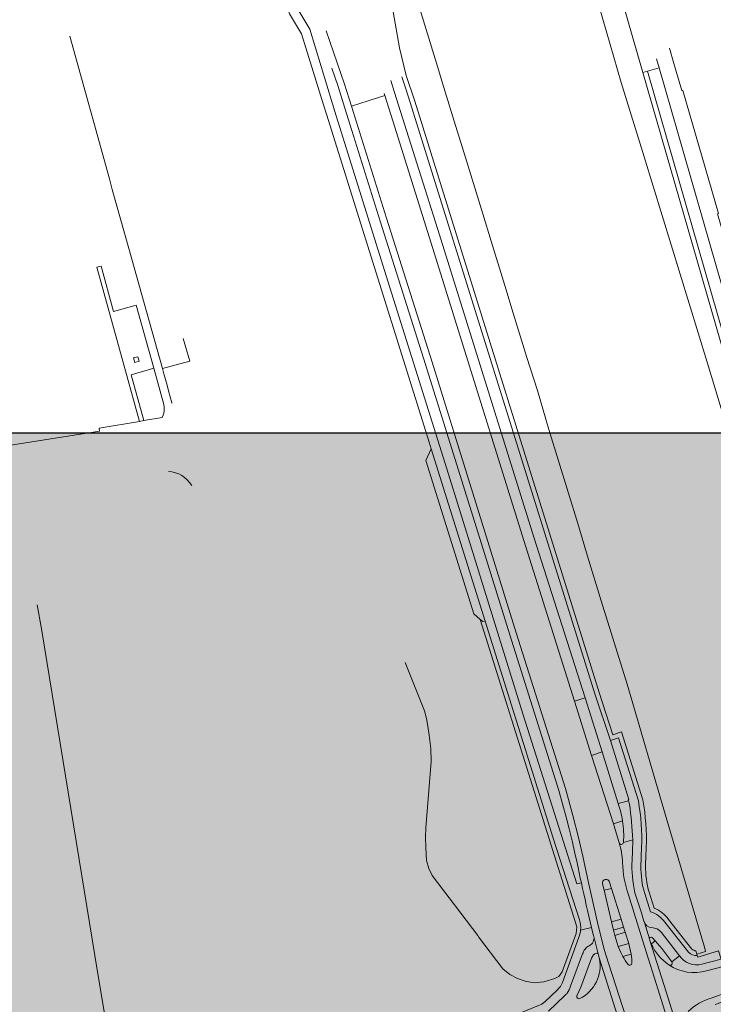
# Model space of a CAD drawing. Header units: metres. Extents: x 152391 to 157968, y 462336 to 467280.
# Tile 564 of 656: x 157152.74 to 157154.23, y 462607.07 to 462609.19. Entities that reach past the tile are written whole.
import ezdxf

# ---------------------------------------------------------------- set-up
doc = ezdxf.new("R2010")
doc.units = ezdxf.units.M
doc.header["$LTSCALE"] = 0.75
for name, color, linetype, lineweight in [('B-RO-OG-TERREIN_CULTUURSCHEIDING-GV', 251, 'Continuous', 18), ('B-RO-VH-VERHARDING_ASFALT-GV', 251, 'Continuous', 18), ('B-RO-VH-VERHARDING_TEGEL-GV', 251, 'Continuous', 18), ('X-XX-AL-TEKENBLAD-T18', 1, 'Continuous', 25), ('X-XX-AL-TEKENBLAD_VIEWPORT-V', 253, 'Continuous', 18)]:
    doc.layers.add(name, color=color, linetype=linetype, lineweight=lineweight)

msp = doc.modelspace()

# ---------------------------------------------------------------- hatches: boundary and pattern name
at = {"layer": 'X-XX-AL-TEKENBLAD_VIEWPORT-V', "transparency": 33554559}
h = msp.add_hatch(color=121, dxfattribs=at)
h.dxf.hatch_style = 1
h.paths.add_polyline_path([(157155.0887, 462608.2983), (157154.5327, 462608.2983), (157152.0887, 462608.2983), (157152.0887, 462605.9413), (157152.0887, 462603.9933), (157153.6739, 462603.9933), (157153.6739, 462604.9015), (157155.0887, 462604.9015)])

# ---------------------------------------------------------------- linework, layer by layer
at = {"layer": 'B-RO-OG-TERREIN_CULTUURSCHEIDING-GV'}
for points in [[(157153.6416, 462610.2805), (157153.6433, 462610.2744), (157153.7485, 462609.9876), (157153.7414, 462609.9691), (157153.8166, 462609.7899), (157153.8573, 462609.6552), (157153.9333, 462609.4059), (157153.9876, 462609.2186), (157154.0356, 462609.0547), (157154.0847, 462608.8943), (157154.2208, 462608.4511), (157154.3283, 462608.097), (157154.367, 462607.9638), (157154.4115, 462607.8092), (157154.4265, 462607.7509), (157154.4538, 462607.6013), (157154.518, 462607.2702), (157154.5196, 462607.2648), (157154.5997, 462607.2882), (157154.3531, 462608.1381), (157154.2793, 462608.3936), (157154.0823, 462609.0766), (157153.7513, 462610.2243), (157153.6513, 462610.2829)], [(157154.6092, 462607.291), (157154.3499, 462608.1852), (157154.3398, 462608.2196), (157154.0919, 462609.0793), (157154.0823, 462609.0766), (157154.2793, 462608.3936), (157154.3531, 462608.1381), (157154.5997, 462607.2882)], [(157153.7001, 462608.0253), (157153.6252, 462608.2643), (157153.6133, 462608.2395), (157153.7172, 462607.9085), (157153.731, 462607.8964), (157153.7363, 462607.8918), (157153.7416, 462607.8929)]]:
    msp.add_lwpolyline(points, close=True, dxfattribs=at)
for points in [[(157154.0823, 462607.5069), (157154.0362, 462607.6538), (157154.0174, 462607.6476), (157153.9879, 462607.7389), (157153.5896, 462609.0145), (157153.5714, 462609.07), (157153.5571, 462609.1293), (157153.4911, 462609.5025), (157153.4667, 462609.6046), (157153.4789, 462609.6083), (157153.4239, 462609.7874), (157153.3919, 462609.8954), (157153.3469, 462610.0439), (157153.3344, 462610.04), (157153.3366, 462610.0313), (157153.4123, 462609.7617), (157153.4587, 462609.596)], [(157153.8021, 462608.557), (157153.7839, 462608.6167), (157153.7545, 462608.7123), (157153.7365, 462608.7711), (157153.6962, 462608.9022), (157153.6777, 462608.9623), (157153.6527, 462609.0442), (157153.6367, 462609.0967), (157153.5947, 462609.2332), (157153.5902, 462609.2481), (157153.5633, 462609.3384), (157153.5497, 462609.3839), (157153.535, 462609.4261), (157153.5056, 462609.5217), (157153.4789, 462609.6083), (157153.4667, 462609.6046), (157153.4911, 462609.5025), (157153.5571, 462609.1293), (157153.5714, 462609.07), (157153.5896, 462609.0145), (157153.9879, 462607.7389), (157154.0174, 462607.6476), (157154.0362, 462607.6538), (157154.0823, 462607.5069)], [(157153.3634, 462609.17), (157153.4124, 462609.0086), (157153.4174, 462608.9923), (157153.5278, 462608.6375), (157153.6586, 462608.2213), (157153.7177, 462608.0312), (157153.8229, 462607.6928), (157153.9399, 462607.3259), (157153.9493, 462607.3282), (157153.9471, 462607.3383), (157153.9423, 462607.3608), (157153.9386, 462607.3775), (157153.9368, 462607.3857), (157153.9295, 462607.4188), (157153.9233, 462607.4443), (157153.9167, 462607.4697), (157153.9008, 462607.5271), (157153.7946, 462607.863), (157153.7399, 462608.0385), (157153.613, 462608.4465), (157153.5151, 462608.7558), (157153.4539, 462608.9511), (157153.4389, 462608.9991), (157153.4241, 462609.0464), (157153.411, 462609.0858)], [(157154.1119, 462609.1061), (157154.1175, 462609.0867), (157154.3212, 462608.3798), (157154.3539, 462608.3889), (157154.3367, 462608.4481), (157154.3388, 462608.449), (157154.2624, 462608.7151), (157154.2601, 462608.7145), (157154.2429, 462608.7713), (157154.2452, 462608.7719), (157154.1682, 462609.0375), (157154.1661, 462609.0373), (157154.1491, 462609.0961), (157154.1397, 462609.1286)], [(157153.5234, 462609.0314), (157153.5249, 462609.0264), (157153.542, 462608.972), (157153.6215, 462608.7194), (157153.8253, 462608.0669), (157153.9347, 462607.7203), (157153.9576, 462607.7273), (157153.847, 462608.074), (157153.6433, 462608.7262), (157153.563, 462608.9788), (157153.5461, 462609.0333), (157153.5381, 462609.0592)], [(157153.5617, 462609.0673), (157153.5703, 462609.0412), (157153.58, 462609.0114), (157153.8704, 462608.0818), (157153.9784, 462607.7359), (157154.0119, 462607.6352), (157154.0297, 462607.6411), (157154.0725, 462607.5046)], [(157154.1964, 462607.1811), (157154.1986, 462607.174), (157154.2176, 462607.1799), (157154.215, 462607.1891), (157154.1324, 462607.4688), (157154.0482, 462607.7568), (157153.9923, 462607.9365), (157153.9628, 462608.0325), (157153.9416, 462608.1031), (157153.8791, 462608.3063), (157153.8546, 462608.3903), (157153.8315, 462608.4614), (157153.8021, 462608.557)], [(157153.9454, 462607.248), (157153.8885, 462607.4245), (157153.7416, 462607.8929), (157153.7363, 462607.8918), (157153.731, 462607.8964), (157153.9397, 462607.2333), (157153.9379, 462607.2187), (157153.9079, 462607.1361), (157153.9004, 462607.1262), (157153.8923, 462607.1214), (157153.8685, 462607.1142), (157153.8474, 462607.1125), (157153.8282, 462607.1162), (157153.8114, 462607.1213), (157153.7949, 462607.1304), (157153.7798, 462607.1425), (157153.7274, 462607.2117), (157153.7264, 462607.2129), (157153.7255, 462607.2142), (157153.6271, 462607.344), (157153.62, 462607.3586), (157153.6152, 462607.376), (157153.6139, 462607.4038), (157153.6127, 462607.4265), (157153.6136, 462607.4469), (157153.6253, 462607.5901), (157153.6242, 462607.6182), (157153.6209, 462607.6466), (157153.6181, 462607.6662), (157153.6151, 462607.6823), (157153.6107, 462607.6992), (157153.569, 462607.8033)], [(157154.029, 462607.499), (157154.0189, 462607.5318), (157153.9944, 462607.6104), (157153.9712, 462607.6028), (157154.0186, 462607.4551)], [(157154.0186, 462607.4551), (157154.0384, 462607.4619)], [(157154.0795, 462607.4045), (157154.0787, 462607.3845)], [(157154.0895, 462607.4042), (157154.0886, 462607.3839)], [(157154.0886, 462607.3839), (157154.0895, 462607.4042)], [(157154.0957, 462607.3077), (157154.1067, 462607.2733)], [(157154.1067, 462607.2733), (157154.0957, 462607.3077)], [(157154.0861, 462607.3048), (157154.0987, 462607.2656)], [(157154.1296, 462607.2429), (157154.1807, 462607.1782)], [(157154.1376, 462607.2489), (157154.1881, 462607.1851)], [(157154.1881, 462607.1851), (157154.1376, 462607.2489)], [(157153.9088, 462607.1131), (157153.9438, 462607.2106)], [(157154.1996, 462607.1709), (157154.1986, 462607.174), (157154.1964, 462607.1811)], [(157153.87, 462607.0708), (157153.8975, 462607.097)], [(157153.8096, 462607.0439), (157153.8638, 462607.0665)]]:
    msp.add_lwpolyline(points, dxfattribs=at)
for points in [[(157154.0384, 462607.4619, 0.031772), (157154.029, 462607.499)], [(157154.0725, 462607.5046, -0.04917), (157154.0795, 462607.4045)], [(157154.0823, 462607.5069, -0.049534), (157154.0895, 462607.4042)], [(157154.0895, 462607.4042, 0.049534), (157154.0823, 462607.5069)], [(157154.0787, 462607.3845, 0.016514), (157154.0779, 462607.3645)], [(157154.0886, 462607.3839, 0.016381), (157154.0879, 462607.3644)], [(157154.0879, 462607.3644, -0.016381), (157154.0886, 462607.3839)], [(157154.0779, 462607.3645, 0.074267), (157154.0861, 462607.3048)], [(157154.0879, 462607.3644, 0.073988), (157154.0957, 462607.3077)], [(157154.0957, 462607.3077, -0.073988), (157154.0879, 462607.3644)], [(157154.0987, 462607.2656, -0.164536), (157154.1296, 462607.2429)], [(157154.1067, 462607.2733, -0.14348), (157154.1376, 462607.2489)], [(157154.1376, 462607.2489, 0.14348), (157154.1067, 462607.2733)], [(157153.9478, 462607.2259, 0.108121), (157153.9454, 462607.248)], [(157153.9438, 462607.2106, 0.075878), (157153.9478, 462607.2259)], [(157154.1881, 462607.1851, 0.137532), (157154.1964, 462607.1811)], [(157154.1964, 462607.1811, -0.137532), (157154.1881, 462607.1851)], [(157154.1807, 462607.1782, 0.194349), (157154.1996, 462607.1709)], [(157153.8975, 462607.097, 0.123959), (157153.9088, 462607.1131)], [(157153.8638, 462607.0665, 0.101046), (157153.87, 462607.0708)]]:
    msp.add_lwpolyline(points, format="xyb", dxfattribs=at)
at = {"layer": 'B-RO-VH-VERHARDING_ASFALT-GV'}
for points in [[(157152.8451, 462609.1548), (157152.9306, 462608.8472), (157152.9367, 462608.8239), (157152.9725, 462608.6963), (157153.0451, 462608.4376), (157153.1039, 462608.4539), (157153.09, 462608.5026)], [(157154.1118, 462606.8031), (157154.1211, 462606.781), (157154.1354, 462606.7857), (157154.1166, 462606.8302), (157154.0911, 462606.8969), (157154.0381, 462607.0614), (157154.0022, 462607.1727), (157153.9994, 462607.1821), (157153.9859, 462607.2357), (157153.964, 462607.3314), (157153.9522, 462607.3857), (157153.9433, 462607.4259), (157153.9312, 462607.4736), (157153.9152, 462607.5313), (157153.8089, 462607.8673), (157153.7542, 462608.0433), (157153.6272, 462608.4513), (157153.5289, 462608.762), (157153.4532, 462609.0037), (157153.4383, 462609.0513), (157153.3987, 462609.1664)], [(157153.411, 462609.0858), (157153.4241, 462609.0464), (157153.4389, 462608.9991), (157153.4539, 462608.9511), (157153.5151, 462608.7558), (157153.613, 462608.4465), (157153.7399, 462608.0385), (157153.7946, 462607.863), (157153.9008, 462607.5271), (157153.9167, 462607.4697), (157153.9233, 462607.4443), (157153.9295, 462607.4188), (157153.9368, 462607.3857), (157153.9386, 462607.3775), (157153.9423, 462607.3608), (157153.9471, 462607.3383), (157153.9493, 462607.3282)], [(157154.3658, 462608.2251), (157154.3212, 462608.3798), (157154.1175, 462609.0867), (157154.0919, 462609.0793), (157154.3398, 462608.2196), (157154.3499, 462608.1852), (157154.6092, 462607.291)], [(157154.0312, 462607.4142), (157154.0186, 462607.4551), (157153.9712, 462607.6028), (157153.9347, 462607.7203), (157153.8253, 462608.0669), (157153.6215, 462608.7194), (157153.542, 462608.972), (157153.5249, 462609.0264), (157153.4532, 462609.0037), (157153.5289, 462608.762), (157153.6272, 462608.4513), (157153.7542, 462608.0433), (157153.8089, 462607.8673), (157153.9152, 462607.5313), (157153.9312, 462607.4736), (157153.9433, 462607.4259), (157153.9522, 462607.3857), (157153.964, 462607.3314), (157153.9859, 462607.2357), (157153.9994, 462607.1821), (157154.0022, 462607.1727), (157154.0381, 462607.0614)], [(157154.0534, 462607.4976), (157154.0511, 462607.5048), (157154.029, 462607.499)], [(157154.0604, 462607.4141), (157154.0604, 462607.4168), (157154.0603, 462607.421), (157154.0401, 462607.415)], [(157154.0401, 462607.415), (157154.0603, 462607.421)], [(157154.0588, 462607.3766), (157154.0595, 462607.3966)], [(157154.01, 462607.3298), (157154.0147, 462607.3155), (157154.0351, 462607.2498), (157154.0405, 462607.2326), (157154.044, 462607.2215), (157154.0516, 462607.1973), (157154.0527, 462607.1937), (157154.057, 462607.174)], [(157154.0189, 462607.2262), (157154.0147, 462607.2442), (157153.9984, 462607.312), (157153.9952, 462607.3258)], [(157154.0963, 462607.2068), (157154.0961, 462607.2073), (157154.0846, 462607.2443), (157154.0844, 462607.245), (157154.0789, 462607.263), (157154.0651, 462607.3068)], [(157154.1507, 462606.9846), (157154.1187, 462607.086), (157154.082, 462607.2022), (157154.0508, 462607.3023)], [(157154.0508, 462607.3023), (157154.082, 462607.2022), (157154.1187, 462607.086), (157154.1507, 462606.9846), (157154.1609, 462606.9528), (157154.2055, 462606.8098), (157154.2198, 462606.8139), (157154.2069, 462606.8539), (157154.1923, 462606.9019), (157154.1866, 462606.9191), (157154.1756, 462606.9559), (157154.1752, 462606.9574), (157154.165, 462606.9891), (157154.133, 462607.0904), (157154.0974, 462607.2033)], [(157154.0846, 462607.2443), (157154.0961, 462607.2073)], [(157153.9714, 462607.232), (157153.9759, 462607.214), (157153.9763, 462607.2124), (157153.9858, 462607.1745), (157153.9885, 462607.1642), (157154.0224, 462607.0566), (157154.0637, 462606.9258), (157154.0638, 462606.9254), (157154.0778, 462606.8885), (157154.0845, 462606.8717), (157154.0884, 462606.8609)], [(157154.0392, 462607.1689), (157154.0344, 462607.1778), (157154.0286, 462607.1905), (157154.0218, 462607.2147), (157154.0189, 462607.2262)], [(157154.1447, 462607.1578), (157154.1611, 462607.1708), (157154.122, 462607.2211)], [(157153.9858, 462607.1745), (157153.9763, 462607.2124)], [(157154.0974, 462607.2033), (157154.133, 462607.0904), (157154.165, 462606.9891)], [(157154.1086, 462607.2028), (157154.1004, 462607.1964)], [(157154.1031, 462607.2091), (157154.1086, 462607.2028)], [(157153.9519, 462607.1745), (157153.9261, 462607.1048)], [(157153.9712, 462607.1658), (157153.948, 462607.1028), (157153.9398, 462607.0842)], [(157153.9398, 462607.0842), (157153.948, 462607.1028), (157153.9712, 462607.1658)], [(157153.9885, 462607.1642), (157153.9858, 462607.1745)], [(157154.0518, 462606.9504), (157154.0595, 462606.9365), (157154.0637, 462606.9258), (157154.0224, 462607.0566), (157153.9885, 462607.1642)], [(157154.1611, 462607.1708), (157154.1447, 462607.1578)], [(157154.2197, 462607.1382), (157154.2557, 462607.1476), (157154.2508, 462607.1631), (157154.2096, 462607.1523)], [(157154.2314, 462607.0801), (157154.2725, 462607.0949), (157154.2557, 462607.1476), (157154.2197, 462607.1382)], [(157154.2385, 462607.0653), (157154.2769, 462607.0792), (157154.2742, 462607.0889), (157154.2725, 462607.0949), (157154.2314, 462607.0801)], [(157153.914, 462607.085), (157153.8784, 462607.0508)]]:
    msp.add_lwpolyline(points, dxfattribs=at)
for points in [[(157154.029, 462607.499, -0.031772), (157154.0384, 462607.4619)], [(157154.0603, 462607.421, 0.015652), (157154.0534, 462607.4976)], [(157154.0384, 462607.4619, -0.05632), (157154.0401, 462607.415)], [(157154.0401, 462607.415, -0.796703), (157154.0312, 462607.4142)], [(157154.0312, 462607.4142, -0.067851), (157154.0383, 462607.372)], [(157154.0383, 462607.372, 0.067851), (157154.0312, 462607.4142)], [(157154.0595, 462607.3966, -0.005712), (157154.0604, 462607.4141)], [(157154.0383, 462607.372, 0.07281), (157154.0508, 462607.3023)], [(157154.0508, 462607.3023, -0.07281), (157154.0383, 462607.372)], [(157154.0651, 462607.3068, -0.067473), (157154.0588, 462607.3766)], [(157153.9493, 462607.3282, 0.008009), (157153.9714, 462607.232)], [(157153.9952, 462607.3258, -1.003341), (157154.01, 462607.3298)], [(157154.1013, 462607.2315, -0.307466), (157154.0846, 462607.2443)], [(157154.122, 462607.2211, 0.205587), (157154.1013, 462607.2315)], [(157153.9763, 462607.2124, -0.348967), (157153.9661, 462607.1924)], [(157154.0961, 462607.2073, -0.428484), (157154.0983, 462607.2104)], [(157154.0974, 462607.2033, -0.01646), (157154.0963, 462607.2068)], [(157154.1004, 462607.1964, -0.036376), (157154.0974, 462607.2033)], [(157154.0983, 462607.2104, -0.406266), (157154.1031, 462607.2091)], [(157154.1447, 462607.1578, 0.027246), (157154.1086, 462607.2028)], [(157154.1086, 462607.2028, -0.027246), (157154.1447, 462607.1578)], [(157153.9661, 462607.1924, 0.18836), (157153.9519, 462607.1745)], [(157154.1004, 462607.1964, 0.147809), (157154.1383, 462607.151)], [(157154.1383, 462607.151, -0.147809), (157154.1004, 462607.1964)], [(157153.9464, 462607.0783, 0.332151), (157153.9885, 462607.1642)], [(157153.9885, 462607.1642, -0.332151), (157153.9464, 462607.0783)], [(157153.9824, 462607.1765, 0.220663), (157153.9712, 462607.1658)], [(157153.9712, 462607.1658, -0.220663), (157153.9824, 462607.1765)], [(157153.9858, 462607.1745, 0.352188), (157153.9824, 462607.1765)], [(157153.9824, 462607.1765, -0.352188), (157153.9858, 462607.1745)], [(157154.0501, 462607.1521, -0.05119), (157154.0392, 462607.1689)], [(157154.057, 462607.174, -0.034719), (157154.0583, 462607.1545)], [(157154.1383, 462607.151, 0.841868), (157154.1447, 462607.1578)], [(157154.1447, 462607.1578, -0.841868), (157154.1383, 462607.151)], [(157154.2096, 462607.1523, -0.323244), (157154.1611, 462607.1708)], [(157154.0583, 462607.1545, -0.70299), (157154.0501, 462607.1521)], [(157154.2197, 462607.1382, -0.220312), (157154.1383, 462607.151)], [(157154.1383, 462607.151, 0.220312), (157154.2197, 462607.1382)], [(157153.9261, 462607.1048, -0.065957), (157153.9189, 462607.0901)], [(157153.9189, 462607.0901, 0.020933), (157153.914, 462607.085)], [(157153.9398, 462607.0842, 0.684194), (157153.9464, 462607.0783)], [(157153.9464, 462607.0783, -0.684194), (157153.9398, 462607.0842)], [(157154.2314, 462607.0801, 0.114285), (157154.1798, 462607.0506)], [(157154.1798, 462607.0506, -0.114285), (157154.2314, 462607.0801)]]:
    msp.add_lwpolyline(points, format="xyb", dxfattribs=at)
for points in [[(157154.0147, 462607.2442), (157154.0351, 462607.2498), (157154.0147, 462607.3155), (157153.9984, 462607.312)], [(157154.0405, 462607.2326), (157154.0189, 462607.2262), (157154.0218, 462607.2147), (157154.044, 462607.2215)], [(157154.044, 462607.2215), (157154.0218, 462607.2147), (157154.0286, 462607.1905), (157154.0516, 462607.1973)], [(157154.057, 462607.174), (157154.0527, 462607.1937), (157154.0516, 462607.1973), (157154.0286, 462607.1905), (157154.0344, 462607.1778), (157154.0392, 462607.1689)]]:
    msp.add_lwpolyline(points, close=True, dxfattribs=at)
at = {"layer": 'B-RO-VH-VERHARDING_TEGEL-GV'}
for points in [[(157153.9493, 462607.3282), (157153.9399, 462607.3259), (157153.8229, 462607.6928), (157153.7177, 462608.0312), (157153.6586, 462608.2213), (157153.5278, 462608.6375), (157153.4174, 462608.9923), (157153.4124, 462609.0086), (157153.3634, 462609.17), (157153.3354, 462609.2163), (157153.1642, 462609.684), (157153.1012, 462609.8561)], [(157153.0839, 462609.8459), (157153.1453, 462609.678), (157153.2369, 462609.4279), (157153.2636, 462609.355), (157153.2677, 462609.3439), (157153.3194, 462609.2027), (157153.3455, 462609.1599), (157153.3925, 462609.0069), (157153.3989, 462608.9865), (157153.6206, 462608.2791), (157153.6252, 462608.2643), (157153.7001, 462608.0253), (157153.7416, 462607.8929), (157153.8885, 462607.4245), (157153.9454, 462607.248)], [(157153.5381, 462609.0592), (157153.5461, 462609.0333), (157153.563, 462608.9788), (157153.6433, 462608.7262), (157153.847, 462608.074), (157153.9576, 462607.7273), (157153.9944, 462607.6104), (157154.0189, 462607.5318), (157154.029, 462607.499), (157154.0511, 462607.5048), (157154.0504, 462607.5071), (157154.0518, 462607.5075), (157154.0119, 462607.6352), (157153.9784, 462607.7359), (157153.8704, 462608.0818), (157153.58, 462609.0114), (157153.5703, 462609.0412), (157153.5617, 462609.0673)], [(157153.0659, 462608.363), (157153.0656, 462608.364), (157153.0584, 462608.3898), (157153.0551, 462608.4018), (157153.0483, 462608.4261), (157153.0451, 462608.4376), (157152.9725, 462608.6963)], [(157152.9883, 462608.5744), (157153.0261, 462608.4381), (157153.0478, 462608.36)], [(157153.0441, 462608.3323), (157153.0051, 462608.3252), (157152.9957, 462608.3235), (157152.9082, 462608.3091), (157152.9092, 462608.3028), (157152.6027, 462608.2541), (157152.6014, 462608.2621), (157152.5945, 462608.261), (157152.5521, 462608.2543), (157152.5225, 462608.2496), (157152.3279, 462608.219), (157152.3284, 462608.216), (157152.2562, 462608.2042), (157152.2603, 462608.1786)], [(157152.9448, 462606.8932), (157152.9209, 462607.0408), (157152.8992, 462607.1713), (157152.7836, 462607.8759), (157152.7749, 462607.9279)], [(157154.0725, 462607.5046), (157154.0297, 462607.6411), (157154.0119, 462607.6352), (157154.0518, 462607.5075), (157154.0504, 462607.5071), (157154.0511, 462607.5048), (157154.0534, 462607.4976)], [(157154.0603, 462607.421), (157154.0604, 462607.4168), (157154.0604, 462607.4141)], [(157154.0595, 462607.3966), (157154.0588, 462607.3766)], [(157154.0787, 462607.3845), (157154.0795, 462607.4045)], [(157154.0651, 462607.3068), (157154.0789, 462607.263), (157154.0844, 462607.245), (157154.0846, 462607.2443)], [(157154.0987, 462607.2656), (157154.0861, 462607.3048)], [(157154.1807, 462607.1782), (157154.1296, 462607.2429)], [(157153.9478, 462607.2259), (157153.9714, 462607.232)], [(157153.9714, 462607.232), (157153.9478, 462607.2259)], [(157153.9763, 462607.2124), (157153.9759, 462607.214), (157153.9714, 462607.232)], [(157154.122, 462607.2211), (157154.1611, 462607.1708)], [(157153.9438, 462607.2106), (157153.9088, 462607.1131)], [(157154.2096, 462607.1523), (157154.2508, 462607.1631), (157154.2451, 462607.1814), (157154.2007, 462607.1675), (157154.1996, 462607.1709)], [(157153.9261, 462607.1048), (157153.9519, 462607.1745)], [(157153.8975, 462607.097), (157153.87, 462607.0708)], [(157153.8784, 462607.0508), (157153.914, 462607.085)]]:
    msp.add_lwpolyline(points, dxfattribs=at)
for points in [[(157153.0261, 462608.4381), (157152.9883, 462608.5744), (157152.9396, 462608.5605), (157152.9128, 462608.6585), (157152.9034, 462608.656), (157152.9957, 462608.3235), (157153.0051, 462608.3252), (157152.9776, 462608.4239)], [(157152.9922, 462608.4632), (157152.995, 462608.4538), (157152.9853, 462608.451), (157152.9826, 462608.4604)], [(157153.9347, 462607.7203), (157153.9712, 462607.6028), (157153.9944, 462607.6104), (157153.9576, 462607.7273)], [(157154.0147, 462607.2442), (157154.0189, 462607.2262), (157154.0405, 462607.2326), (157154.0351, 462607.2498)]]:
    msp.add_lwpolyline(points, close=True, dxfattribs=at)
for points in [[(157153.0489, 462608.3513, -0.136984), (157153.0441, 462608.3323)], [(157153.0478, 462608.36, -0.0599), (157153.0489, 462608.3513)], [(157153.058, 462608.2156, -0.242559), (157153.1082, 462608.1856)], [(157154.0534, 462607.4976, -0.015652), (157154.0603, 462607.421)], [(157154.0795, 462607.4045, 0.04917), (157154.0725, 462607.5046)], [(157154.0604, 462607.4141, 0.005712), (157154.0595, 462607.3966)], [(157154.0588, 462607.3766, 0.067473), (157154.0651, 462607.3068)], [(157154.0779, 462607.3645, -0.016514), (157154.0787, 462607.3845)], [(157154.0861, 462607.3048, -0.074267), (157154.0779, 462607.3645)], [(157153.9714, 462607.232, -0.008009), (157153.9493, 462607.3282)], [(157154.1296, 462607.2429, 0.164536), (157154.0987, 462607.2656)], [(157153.9454, 462607.248, -0.108121), (157153.9478, 462607.2259)], [(157154.0846, 462607.2443, 0.307466), (157154.1013, 462607.2315)], [(157153.9478, 462607.2259, -0.075878), (157153.9438, 462607.2106)], [(157154.1013, 462607.2315, -0.205587), (157154.122, 462607.2211)], [(157153.9661, 462607.1924, 0.348967), (157153.9763, 462607.2124)], [(157153.9519, 462607.1745, -0.18836), (157153.9661, 462607.1924)], [(157154.1611, 462607.1708, 0.323244), (157154.2096, 462607.1523)], [(157154.1996, 462607.1709, -0.194349), (157154.1807, 462607.1782)], [(157153.9088, 462607.1131, -0.123959), (157153.8975, 462607.097)], [(157153.9189, 462607.0901, 0.065957), (157153.9261, 462607.1048)], [(157153.914, 462607.085, -0.020933), (157153.9189, 462607.0901)], [(157153.87, 462607.0708, -0.101046), (157153.8638, 462607.0665)]]:
    msp.add_lwpolyline(points, format="xyb", dxfattribs=at)
at = {"layer": 'X-XX-AL-TEKENBLAD-T18', "flags": 128}
msp.add_lwpolyline([(157155.0887, 462608.2983), (157154.5327, 462608.2983), (157154.5327, 462608.2983), (157152.0887, 462608.2983), (157152.0887, 462605.9413), (157152.0887, 462605.9413), (157152.0887, 462603.9933), (157153.6739, 462603.9933), (157153.6739, 462604.9015), (157155.0887, 462604.9015)], close=True, dxfattribs=at)

doc.saveas('drawing.dxf')
